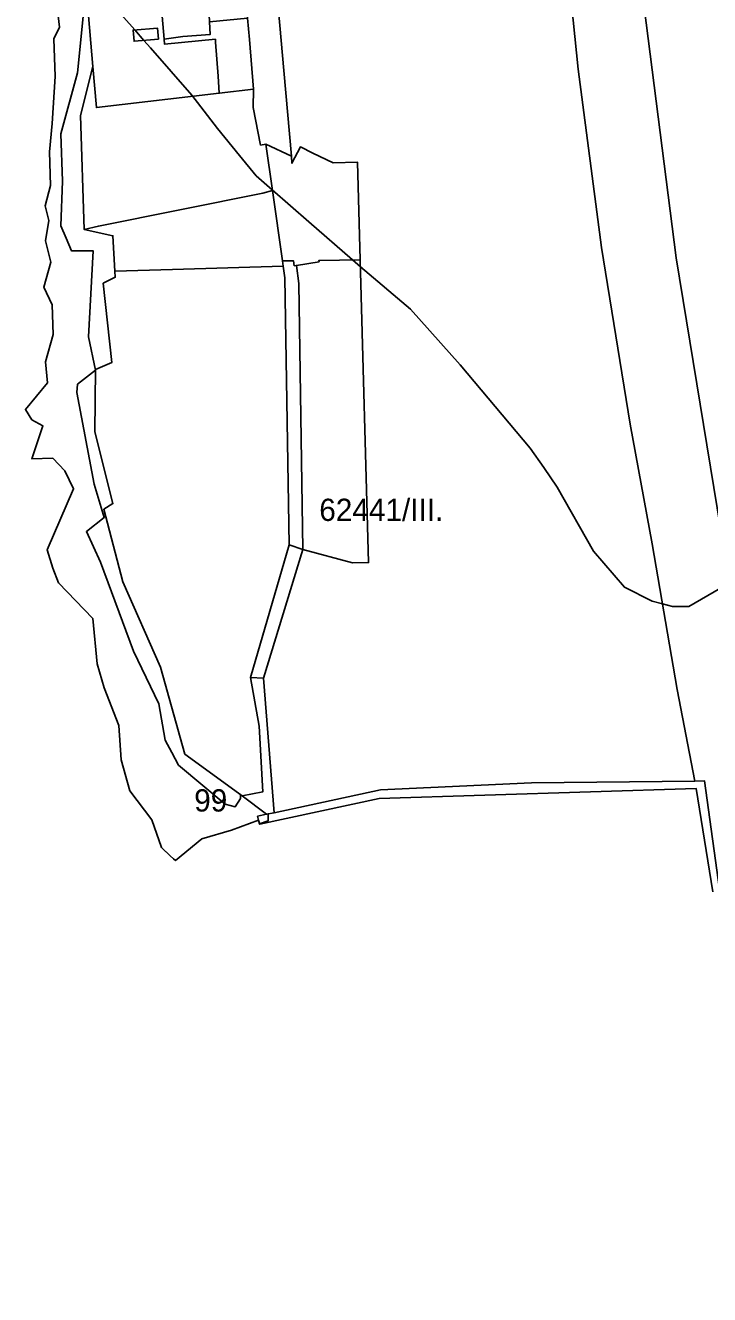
# Model space of a CAD drawing. Extents: x -502026 to -497664, y -1143484 to -1138019.
# Drawn here: x -500379.2 to -500133.1, y -1139822.4 to -1139365.9 of the extents above; entities that cross this region are included whole.
import ezdxf

# ---------------------------------------------------------------- set-up
doc = ezdxf.new("R2010")
doc.units = 0
for name, color, linetype in [('25', 7, 'Continuous'), ('37', 7, 'Continuous'), ('43', 7, 'Continuous'), ('55', 7, 'Continuous'), ('62', 7, 'Continuous'), ('7', 7, 'Continuous')]:
    doc.layers.add(name, color=color, linetype=linetype)

msp = doc.modelspace()

# ---------------------------------------------------------------- linework, layer by layer
at = {"layer": '25'}
msp.add_lwpolyline([(-500309.46, -1139390.35), (-500297.16, -1139388.91), (-500297.22, -1139395.52), (-500294.58, -1139409), (-500292.7, -1139408.67), (-500290.33, -1139425.29), (-500293.82, -1139426.23), (-500352.89, -1139438.1), (-500358.05, -1139439.35), (-500359.38, -1139398.38), (-500354.87, -1139380.74), (-500353.61, -1139395.53)], close=True, dxfattribs=at)
at = {"layer": '37'}
for points in [[(-500299.24, -1139363.35), (-500312.95, -1139364.62), (-500313.23, -1139359.8), (-500323.22, -1139360.54), (-500327.97, -1139360.93), (-500327.82, -1139362.46), (-500330.02, -1139362.68), (-500329.3, -1139370.84), (-500329.14, -1139372.68), (-500310.8, -1139370.93), (-500310.73, -1139371.93), (-500309.88, -1139384.24), (-500309.46, -1139390.35), (-500353.61, -1139395.53), (-500354.87, -1139380.74), (-500358.71, -1139335.75), (-500356.52, -1139335.48), (-500356.3, -1139335.45), (-500323.54, -1139331.38), (-500302.05, -1139328.71)], [(-500331.32, -1139370.95), (-500331.65, -1139366.93), (-500340.41, -1139367.62), (-500340.08, -1139371.63)], [(-500286.72, -1139450.62), (-500286.45, -1139452.52), (-500326.25, -1139453.7), (-500346.97, -1139454.3), (-500347.67, -1139441.63), (-500358.05, -1139439.35), (-500352.89, -1139438.1), (-500293.82, -1139426.23), (-500290.33, -1139425.29)]]:
    msp.add_lwpolyline(points, close=True, dxfattribs=at)
at = {"layer": '43'}
msp.add_lwpolyline([(-500358.71, -1139335.75), (-500354.87, -1139380.74), (-500359.38, -1139398.38), (-500358.05, -1139439.35), (-500347.67, -1139441.63), (-500346.97, -1139454.3), (-500346.85, -1139456.55), (-500351.18, -1139458.67), (-500348.12, -1139487.24), (-500354, -1139489.66), (-500354.24, -1139512.12), (-500347.67, -1139537.92), (-500350.98, -1139539.99), (-500344.09, -1139566.11), (-500330.63, -1139596.76), (-500321.85, -1139628.04), (-500301.14, -1139643.11), (-500292.44, -1139649.7), (-500295.64, -1139650.38), (-500295.31, -1139651.78), (-500305.09, -1139655.41), (-500315.74, -1139658.46), (-500325.2, -1139666.28), (-500325.85, -1139665.68), (-500327.04, -1139664.58), (-500330.24, -1139661.63), (-500333.63, -1139651.67), (-500341.58, -1139641.2), (-500344.66, -1139630.14), (-500345.58, -1139617.71), (-500350.81, -1139604.23), (-500353.31, -1139595.61), (-500354.93, -1139579.23), (-500367.3, -1139566.47), (-500369.3, -1139561.11), (-500371.33, -1139554.58), (-500361.82, -1139532.58), (-500364.93, -1139526.11), (-500369.31, -1139521.65), (-500376.8, -1139521.89), (-500372.86, -1139509.96), (-500376.89, -1139507.78), (-500379.17, -1139504.1), (-500371.18, -1139494.48), (-500371.89, -1139486.98), (-500369.15, -1139477.07), (-500369.55, -1139466.51), (-500372.55, -1139460.05), (-500370.05, -1139451.05), (-500371.97, -1139443.45), (-500370.68, -1139436.12), (-500372.05, -1139430.87), (-500370.18, -1139423.49), (-500370.52, -1139411.37), (-500369.55, -1139401.24), (-500368.43, -1139384.32), (-500368.93, -1139370.81), (-500366.93, -1139366.56), (-500367.8, -1139358.44)], dxfattribs=at)
at = {"layer": '55'}
for points in [[(-500297.64, -1139257.04), (-500290.32, -1139262.81), (-500290.98, -1139267.72), (-500294.22, -1139291.73), (-500286.23, -1139382.13), (-500283.51, -1139412.96), (-500292.7, -1139408.67), (-500294.58, -1139409), (-500297.22, -1139395.52), (-500297.16, -1139388.91), (-500298.61, -1139371.04), (-500299.24, -1139363.35), (-500302.05, -1139328.71), (-500303.76, -1139308.69), (-500304.13, -1139304.15), (-500305.02, -1139292.6), (-500301.27, -1139260.38), (-500300.73, -1139255.77)], [(-500312.95, -1139364.62), (-500312.68, -1139369.17), (-500322.5, -1139369.99), (-500329.3, -1139370.84), (-500330.02, -1139362.68), (-500327.82, -1139362.46), (-500327.97, -1139360.93), (-500323.22, -1139360.54), (-500313.23, -1139359.8)], [(-500297.16, -1139388.91), (-500309.46, -1139390.35), (-500309.88, -1139384.24), (-500310.73, -1139371.93), (-500310.8, -1139370.93), (-500329.14, -1139372.68), (-500329.3, -1139370.84), (-500322.5, -1139369.99), (-500312.68, -1139369.17), (-500312.95, -1139364.62), (-500299.24, -1139363.35), (-500298.61, -1139371.04)], [(-500331.32, -1139370.95), (-500340.08, -1139371.63), (-500340.41, -1139367.62), (-500331.65, -1139366.93)], [(-500283.51, -1139412.96), (-500283.28, -1139415.51), (-500280.25, -1139409.64), (-500275.77, -1139411.85), (-500268.51, -1139415.43), (-500259.7, -1139415.17), (-500258.73, -1139450.28), (-500273.58, -1139450.46), (-500273.5, -1139450.97), (-500281.71, -1139452.28), (-500282.45, -1139452.4), (-500282.74, -1139450.57), (-500286.72, -1139450.62), (-500290.33, -1139425.29), (-500292.7, -1139408.67)]]:
    msp.add_lwpolyline(points, close=True, dxfattribs=at)
msp.add_lwpolyline([(-500131.91, -1139677.52), (-500137.93, -1139640.37), (-500251.87, -1139643.97), (-500294.88, -1139653.26), (-500295.31, -1139651.78), (-500295.64, -1139650.38), (-500292.44, -1139649.7), (-500289.74, -1139649.13), (-500251.42, -1139640.95), (-500197.14, -1139638.34), (-500138.43, -1139637.73), (-500134.85, -1139637.69), (-500122.68, -1139726.29)], dxfattribs=at)
at = {"layer": '62'}
for points in [[(-500126.91, -1139567), (-500140.59, -1139575), (-500146.41, -1139575), (-500149.98, -1139574.02), (-500153.69, -1139573), (-500163.69, -1139568), (-500174.81, -1139555), (-500187.91, -1139532), (-500192.75, -1139525), (-500197.59, -1139518), (-500222.81, -1139488), (-500240.69, -1139468), (-500258.66, -1139452.79), (-500259.59, -1139452), (-500261.52, -1139450.31), (-500277.16, -1139436.64), (-500290.36, -1139425.1), (-500296.19, -1139420), (-500302.15, -1139412.71), (-500310.09, -1139403), (-500317.29, -1139393.63), (-500318.96, -1139391.46), (-500319.31, -1139391), (-500334.19, -1139374), (-500336.51, -1139371.35), (-500339.82, -1139367.57), (-500352.59, -1139353)], [(-500352.59, -1139353), (-500339.82, -1139367.57), (-500336.51, -1139371.35), (-500334.19, -1139374), (-500319.31, -1139391), (-500318.96, -1139391.46), (-500317.29, -1139393.63), (-500310.09, -1139403), (-500302.15, -1139412.71), (-500296.19, -1139420), (-500290.36, -1139425.1), (-500277.16, -1139436.64), (-500261.52, -1139450.31), (-500259.59, -1139452), (-500258.66, -1139452.79), (-500240.69, -1139468), (-500222.81, -1139488), (-500197.59, -1139518), (-500192.75, -1139525), (-500187.91, -1139532), (-500174.81, -1139555), (-500163.69, -1139568), (-500153.69, -1139573), (-500149.98, -1139574.02), (-500146.41, -1139575), (-500140.59, -1139575), (-500126.91, -1139567)], [(-500357.91, -1139358), (-500360.41, -1139383), (-500366.41, -1139405), (-500365.81, -1139422), (-500366.41, -1139438), (-500364.5, -1139442.5), (-500362.59, -1139447), (-500354.81, -1139447), (-500356.5, -1139478), (-500354, -1139489.98), (-500360.41, -1139495), (-500360.69, -1139498), (-500354.41, -1139531), (-500350.81, -1139543), (-500357.19, -1139548), (-500352.19, -1139559), (-500340.31, -1139591), (-500331.19, -1139610), (-500328.91, -1139623), (-500326.5, -1139627.5), (-500324.09, -1139632), (-500307.31, -1139646), (-500303.69, -1139647), (-500301.81, -1139644), (-500301.84, -1139642.6), (-500301.14, -1139643.11), (-500292.44, -1139649.7), (-500291.81, -1139649.57), (-500291.81, -1139652), (-500294.91, -1139653.16), (-500295.31, -1139651.78), (-500305.09, -1139655.41), (-500315.74, -1139658.46), (-500325.2, -1139666.28), (-500325.85, -1139665.68), (-500327.04, -1139664.58), (-500330.01, -1139661.84), (-500330.24, -1139661.63), (-500333.63, -1139651.67), (-500341.58, -1139641.2), (-500344.66, -1139630.14), (-500345.58, -1139617.71), (-500350.81, -1139604.23), (-500353.31, -1139595.61), (-500354.93, -1139579.23), (-500367.3, -1139566.47), (-500369.3, -1139561.11), (-500371.33, -1139554.58), (-500361.82, -1139532.58), (-500364.93, -1139526.11), (-500369.31, -1139521.65), (-500376.8, -1139521.89), (-500372.86, -1139509.96), (-500376.89, -1139507.78), (-500379.17, -1139504.1), (-500371.18, -1139494.48), (-500371.89, -1139486.98), (-500369.15, -1139477.07), (-500369.55, -1139466.51), (-500372.55, -1139460.05), (-500370.05, -1139451.05), (-500371.97, -1139443.45), (-500370.68, -1139436.12), (-500372.05, -1139430.87), (-500370.18, -1139423.49), (-500370.52, -1139411.37), (-500369.55, -1139401.24), (-500368.43, -1139384.32), (-500368.93, -1139370.81), (-500366.93, -1139366.56), (-500367.8, -1139358.44)], [(-500131.91, -1139677.52), (-500137.93, -1139640.37), (-500251.87, -1139643.97), (-500294.88, -1139653.26), (-500294.91, -1139653.16), (-500291.81, -1139652), (-500291.81, -1139649.57), (-500292.44, -1139649.7), (-500301.14, -1139643.11), (-500301.84, -1139642.6), (-500301.81, -1139644), (-500303.69, -1139647), (-500307.31, -1139646), (-500324.09, -1139632), (-500326.5, -1139627.5), (-500328.91, -1139623), (-500331.19, -1139610), (-500340.31, -1139591), (-500352.19, -1139559), (-500357.19, -1139548), (-500350.81, -1139543), (-500354.41, -1139531), (-500360.69, -1139498), (-500360.41, -1139495), (-500354, -1139489.98), (-500356.5, -1139478), (-500354.81, -1139447), (-500362.59, -1139447), (-500364.5, -1139442.5), (-500366.41, -1139438), (-500365.81, -1139422), (-500366.41, -1139405), (-500360.41, -1139383), (-500357.91, -1139358)]]:
    msp.add_lwpolyline(points, dxfattribs=at)
at = {"layer": '7'}
msp.add_lwpolyline([(-500184.45, -1139341.68), (-500180.31, -1139381.65), (-500171.93, -1139445.78), (-500161.67, -1139509.35), (-500153.69, -1139552.47), (-500144.68, -1139604.8), (-500138.43, -1139637.73), (-500197.14, -1139638.34), (-500251.42, -1139640.95), (-500289.74, -1139649.13), (-500293.57, -1139600.71), (-500279.38, -1139554.48), (-500261.51, -1139559.21), (-500255.73, -1139559.17), (-500258.73, -1139450.28), (-500259.7, -1139415.17), (-500268.51, -1139415.43), (-500275.77, -1139411.85), (-500280.25, -1139409.64), (-500283.28, -1139415.51), (-500283.51, -1139412.96), (-500286.23, -1139382.13), (-500294.22, -1139291.73)], dxfattribs=at)
for points in [[(-500157.29, -1139353.6), (-500145.15, -1139449.58), (-500126.64, -1139562.09), (-500113.62, -1139634.59), (-500111.74, -1139634.41), (-500098.65, -1139724.38), (-500089.56, -1139821.05), (-500116.19, -1139821.5), (-500122.68, -1139726.29), (-500134.85, -1139637.69), (-500138.43, -1139637.73), (-500144.68, -1139604.8), (-500153.69, -1139552.47), (-500161.67, -1139509.35), (-500171.93, -1139445.78), (-500180.31, -1139381.65), (-500184.45, -1139341.68), (-500165.36, -1139350.86)], [(-500127.69, -1139360.35), (-500125.77, -1139390.32), (-500109.11, -1139509.62), (-500082.47, -1139665.08), (-500065.65, -1139774.86), (-500063.02, -1139822.45), (-500078.18, -1139820.86), (-500089.56, -1139821.05), (-500098.65, -1139724.38), (-500111.74, -1139634.41), (-500113.62, -1139634.59), (-500126.64, -1139562.09), (-500145.15, -1139449.58), (-500157.29, -1139353.6), (-500139.46, -1139358.15)], [(-500284.24, -1139552.78), (-500298.25, -1139600.43), (-500295.11, -1139618.05), (-500293.81, -1139641.66), (-500301.14, -1139643.11), (-500321.85, -1139628.04), (-500330.63, -1139596.76), (-500344.09, -1139566.11), (-500350.98, -1139539.99), (-500347.67, -1139537.92), (-500354.24, -1139512.12), (-500354, -1139489.66), (-500348.12, -1139487.24), (-500351.18, -1139458.67), (-500346.85, -1139456.55), (-500346.97, -1139454.3), (-500326.25, -1139453.7), (-500286.45, -1139452.52), (-500285.89, -1139456.7)], [(-500281.71, -1139452.28), (-500280.84, -1139458.78), (-500279.38, -1139554.48), (-500284.24, -1139552.78), (-500285.89, -1139456.7), (-500286.45, -1139452.52), (-500286.72, -1139450.62), (-500282.74, -1139450.57), (-500282.45, -1139452.4)], [(-500279.38, -1139554.48), (-500280.84, -1139458.78), (-500281.71, -1139452.28), (-500273.5, -1139450.97), (-500273.58, -1139450.46), (-500258.73, -1139450.28), (-500255.73, -1139559.17), (-500261.51, -1139559.21)], [(-500279.38, -1139554.48), (-500293.57, -1139600.71), (-500298.25, -1139600.43), (-500284.24, -1139552.78)], [(-500293.57, -1139600.71), (-500289.74, -1139649.13), (-500292.44, -1139649.7), (-500301.14, -1139643.11), (-500293.81, -1139641.66), (-500295.11, -1139618.05), (-500298.25, -1139600.43)]]:
    msp.add_lwpolyline(points, close=True, dxfattribs=at)

# ---------------------------------------------------------------- texts
at = {"layer": '62'}
for s, p in [('62441/III.', (-500273.46, -1139544.18)), ('99', (-500318.45, -1139648.7))]:
    msp.add_text(s, height=8, dxfattribs=at).set_placement(p)

doc.saveas('drawing.dxf')
